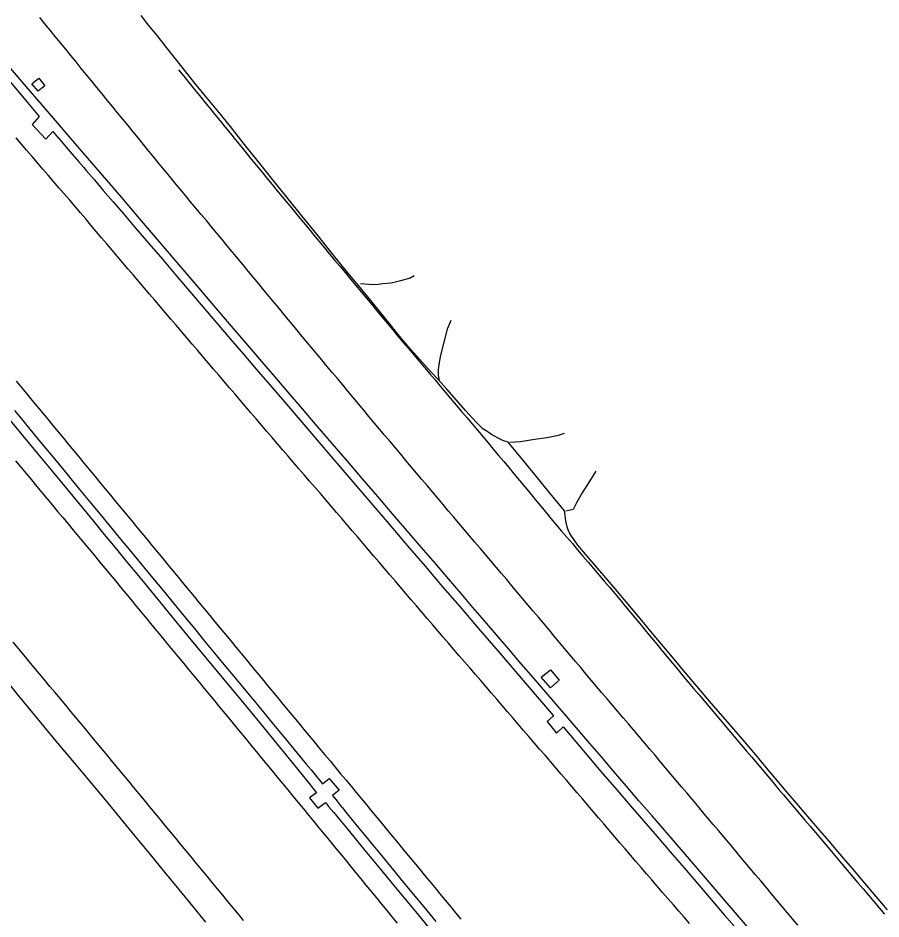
# Model space of a CAD drawing. Extents: x 1948091 to 1975253, y 787267 to 823306.
# Drawn here: x 1955555.4 to 1955818.1, y 814375 to 814649.3 of the extents above; entities that cross this region are included whole.
import ezdxf

# ---------------------------------------------------------------- set-up
doc = ezdxf.new("R2010")
doc.units = 0
doc.layers.add('RD_EX_Pavement_Markings', color=7, linetype='Continuous')
doc.layers.add('RD_EX_Road', color=7, linetype='Continuous')

msp = doc.modelspace()

# ---------------------------------------------------------------- linework, layer by layer
at = {"layer": 'RD_EX_Pavement_Markings'}
for points in [[(1955792.77, 814373.19), (1955791.16, 814375.11), (1955789.55, 814377.02), (1955787.95, 814378.94), (1955786.34, 814380.85), (1955784.73, 814382.77), (1955783.13, 814384.68), (1955781.52, 814386.6), (1955779.91, 814388.51), (1955778.31, 814390.43), (1955776.7, 814392.34), (1955775.09, 814394.26), (1955773.48, 814396.17), (1955771.87, 814398.09), (1955770.27, 814400), (1955768.66, 814401.92), (1955767.05, 814403.83), (1955765.44, 814405.74), (1955763.83, 814407.66), (1955762.22, 814409.57), (1955760.61, 814411.48), (1955759, 814413.39), (1955757.39, 814415.3), (1955755.78, 814417.21), (1955754.16, 814419.13), (1955752.55, 814421.04), (1955750.94, 814422.95), (1955749.33, 814424.86), (1955747.72, 814426.77), (1955746.1, 814428.68), (1955744.49, 814430.59), (1955742.88, 814432.5), (1955741.26, 814434.4), (1955739.64, 814436.31), (1955738.02, 814438.21), (1955736.4, 814440.12), (1955734.78, 814442.02), (1955733.16, 814443.93), (1955731.54, 814445.83), (1955729.92, 814447.74), (1955728.3, 814449.64), (1955726.7, 814451.56), (1955725.09, 814453.47), (1955723.48, 814455.39), (1955721.88, 814457.3), (1955720.27, 814459.22), (1955718.67, 814461.14), (1955717.06, 814463.05), (1955715.45, 814464.97), (1955713.85, 814466.88), (1955712.24, 814468.79), (1955710.62, 814470.7), (1955709.01, 814472.61), (1955707.39, 814474.52), (1955705.78, 814476.43), (1955704.17, 814478.34), (1955702.55, 814480.25), (1955700.94, 814482.16), (1955699.33, 814484.07), (1955697.71, 814485.98), (1955696.1, 814487.89), (1955694.48, 814489.8), (1955692.87, 814491.7), (1955691.25, 814493.61), (1955689.63, 814495.52), (1955688.02, 814497.43), (1955686.4, 814499.33), (1955684.79, 814501.24), (1955683.17, 814503.15), (1955681.56, 814505.06), (1955679.94, 814506.97), (1955678.33, 814508.88), (1955676.73, 814510.79), (1955675.12, 814512.71), (1955673.51, 814514.62), (1955671.9, 814516.54), (1955670.29, 814518.45), (1955668.68, 814520.36), (1955667.07, 814522.28), (1955665.46, 814524.19), (1955663.86, 814526.1), (1955662.25, 814528.02), (1955660.64, 814529.93), (1955659.04, 814531.85), (1955657.44, 814533.78), (1955655.84, 814535.7), (1955654.24, 814537.62), (1955652.64, 814539.54), (1955651.05, 814541.46), (1955649.45, 814543.38), (1955647.85, 814545.31), (1955646.25, 814547.23), (1955644.65, 814549.15), (1955643.05, 814551.07), (1955641.45, 814552.99), (1955639.85, 814554.91), (1955638.26, 814556.84), (1955636.66, 814558.76), (1955635.07, 814560.69), (1955633.47, 814562.61), (1955631.87, 814564.54), (1955630.28, 814566.46), (1955628.68, 814568.39), (1955627.09, 814570.31), (1955625.49, 814572.24), (1955623.9, 814574.16), (1955622.3, 814576.09), (1955620.71, 814578.01), (1955619.11, 814579.94), (1955617.52, 814581.86), (1955615.92, 814583.79), (1955614.33, 814585.71), (1955612.74, 814587.64), (1955611.14, 814589.56), (1955609.55, 814591.49), (1955607.95, 814593.42), (1955606.36, 814595.34), (1955604.77, 814597.27), (1955603.17, 814599.19), (1955601.58, 814601.12), (1955599.98, 814603.05), (1955598.39, 814604.97), (1955596.8, 814606.91), (1955595.22, 814608.84), (1955593.64, 814610.78), (1955592.06, 814612.71), (1955590.48, 814614.65), (1955588.9, 814616.59), (1955587.31, 814618.52), (1955585.73, 814620.46), (1955584.15, 814622.39), (1955582.57, 814624.33), (1955580.99, 814626.27), (1955579.41, 814628.2), (1955577.83, 814630.14), (1955576.24, 814632.07), (1955574.66, 814634.01), (1955573.08, 814635.95), (1955571.5, 814637.88), (1955569.92, 814639.82), (1955568.34, 814641.76), (1955566.76, 814643.69), (1955565.18, 814645.63), (1955563.6, 814647.57), (1955562.02, 814649.5)], [(1955604.3, 814633.53), (1955605.88, 814631.59), (1955607.46, 814629.65), (1955609.03, 814627.71), (1955610.61, 814625.78), (1955612.19, 814623.84), (1955613.76, 814621.9), (1955615.34, 814619.96), (1955616.92, 814618.02), (1955618.5, 814616.08), (1955620.07, 814614.14), (1955621.65, 814612.2), (1955623.24, 814610.27), (1955624.83, 814608.34), (1955626.41, 814606.4), (1955628, 814604.47), (1955629.59, 814602.54), (1955631.17, 814600.61), (1955632.76, 814598.67), (1955634.34, 814596.74), (1955635.93, 814594.81), (1955637.53, 814592.89), (1955639.12, 814590.96), (1955640.71, 814589.03), (1955642.3, 814587.1), (1955643.9, 814585.18), (1955645.5, 814583.26), (1955647.09, 814581.33), (1955648.69, 814579.41), (1955650.28, 814577.48), (1955651.88, 814575.56), (1955653.48, 814573.64), (1955655.07, 814571.71), (1955656.67, 814569.79), (1955658.26, 814567.86), (1955659.86, 814565.94), (1955661.46, 814564.02), (1955663.07, 814562.1), (1955664.67, 814560.18), (1955666.27, 814558.27), (1955667.88, 814556.35), (1955669.48, 814554.43), (1955671.08, 814552.51), (1955672.69, 814550.59), (1955674.29, 814548.68), (1955675.9, 814546.76), (1955677.51, 814544.85), (1955679.13, 814542.94), (1955680.74, 814541.04), (1955682.36, 814539.13), (1955683.97, 814537.22), (1955685.59, 814535.31), (1955687.2, 814533.4), (1955688.81, 814531.49), (1955690.43, 814529.58), (1955692.04, 814527.67), (1955693.65, 814525.76), (1955695.27, 814523.85), (1955696.88, 814521.94), (1955698.49, 814520.03), (1955700.1, 814518.11), (1955701.69, 814516.19), (1955703.29, 814514.27), (1955704.89, 814512.34), (1955706.49, 814510.42), (1955708.08, 814508.5), (1955709.68, 814506.57), (1955711.28, 814504.65), (1955712.87, 814502.73), (1955714.47, 814500.8), (1955716.07, 814498.88), (1955717.66, 814496.96), (1955719.28, 814495.05), (1955720.91, 814493.15), (1955722.53, 814491.25), (1955724.16, 814489.36), (1955725.78, 814487.45), (1955727.39, 814485.54), (1955729.01, 814483.64), (1955730.63, 814481.73), (1955732.24, 814479.82), (1955733.86, 814477.91), (1955735.48, 814476.01), (1955737.09, 814474.1), (1955738.7, 814472.18), (1955740.29, 814470.26), (1955741.89, 814468.33), (1955743.48, 814466.41), (1955745.08, 814464.48), (1955746.67, 814462.55), (1955748.26, 814460.63), (1955749.86, 814458.7), (1955751.45, 814456.78), (1955753.05, 814454.85), (1955754.64, 814452.92), (1955756.23, 814451), (1955757.83, 814449.07), (1955759.44, 814447.16), (1955761.05, 814445.25), (1955762.67, 814443.34), (1955764.28, 814441.43), (1955765.89, 814439.52), (1955767.51, 814437.61), (1955769.12, 814435.7), (1955770.73, 814433.8), (1955772.35, 814431.89), (1955773.96, 814429.98), (1955775.58, 814428.07), (1955777.19, 814426.16), (1955778.8, 814424.25), (1955780.42, 814422.34), (1955782.03, 814420.43), (1955783.64, 814418.52), (1955785.26, 814416.61), (1955786.87, 814414.7), (1955788.48, 814412.79), (1955790.1, 814410.88), (1955791.71, 814408.97), (1955793.33, 814407.06), (1955794.94, 814405.15), (1955796.55, 814403.24), (1955798.17, 814401.33), (1955799.78, 814399.42), (1955801.39, 814397.51), (1955803.01, 814395.61), (1955804.62, 814393.7), (1955806.24, 814391.79), (1955807.85, 814389.88), (1955809.47, 814387.97), (1955811.08, 814386.07), (1955812.7, 814384.16), (1955814.32, 814382.25), (1955815.93, 814380.34), (1955817.55, 814378.43), (1955819.16, 814376.53)], [(1955759.82, 814373.66), (1955758.19, 814375.55), (1955756.55, 814377.44), (1955754.92, 814379.33), (1955753.28, 814381.22), (1955751.65, 814383.11), (1955750.01, 814385.01), (1955748.38, 814386.9), (1955746.74, 814388.79), (1955745.11, 814390.68), (1955743.47, 814392.57), (1955741.84, 814394.46), (1955740.21, 814396.36), (1955738.58, 814398.26), (1955736.96, 814400.16), (1955735.34, 814402.06), (1955733.71, 814403.96), (1955732.09, 814405.86), (1955730.46, 814407.76), (1955728.84, 814409.66), (1955727.21, 814411.56), (1955725.59, 814413.46), (1955723.97, 814415.36), (1955722.34, 814417.26), (1955720.72, 814419.16), (1955719.09, 814421.06), (1955717.47, 814422.96), (1955715.84, 814424.86), (1955714.21, 814426.76), (1955712.58, 814428.65), (1955710.95, 814430.55), (1955709.32, 814432.44), (1955707.69, 814434.34), (1955706.06, 814436.23), (1955704.43, 814438.13), (1955702.79, 814440.02), (1955701.16, 814441.91), (1955699.53, 814443.81), (1955697.9, 814445.7), (1955696.27, 814447.6), (1955694.64, 814449.49), (1955693.01, 814451.39), (1955691.38, 814453.28), (1955689.75, 814455.18), (1955688.11, 814457.07), (1955686.48, 814458.97), (1955684.85, 814460.86), (1955683.22, 814462.75), (1955681.59, 814464.65), (1955679.96, 814466.54), (1955678.33, 814468.44), (1955676.71, 814470.34), (1955675.08, 814472.24), (1955673.46, 814474.14), (1955671.83, 814476.04), (1955670.2, 814477.94), (1955668.58, 814479.84), (1955666.95, 814481.74), (1955665.33, 814483.64), (1955663.7, 814485.54), (1955662.08, 814487.44), (1955660.45, 814489.34), (1955658.83, 814491.23), (1955657.2, 814493.13), (1955655.57, 814495.03), (1955653.95, 814496.93), (1955652.32, 814498.83), (1955650.7, 814500.73), (1955649.07, 814502.63), (1955647.45, 814504.53), (1955645.82, 814506.42), (1955644.18, 814508.32), (1955642.55, 814510.21), (1955640.92, 814512.11), (1955639.29, 814514), (1955637.66, 814515.89), (1955636.03, 814517.79), (1955634.39, 814519.68), (1955632.76, 814521.58), (1955631.14, 814523.48), (1955629.51, 814525.38), (1955627.89, 814527.28), (1955626.26, 814529.18), (1955624.64, 814531.08), (1955623.01, 814532.98), (1955621.39, 814534.88), (1955619.76, 814536.77), (1955618.14, 814538.67), (1955616.51, 814540.57), (1955614.89, 814542.47), (1955613.26, 814544.37), (1955611.64, 814546.27), (1955610.01, 814548.17), (1955608.39, 814550.07), (1955606.76, 814551.97), (1955605.13, 814553.87), (1955603.52, 814555.78), (1955601.9, 814557.68), (1955600.28, 814559.59), (1955598.66, 814561.49), (1955597.04, 814563.4), (1955595.42, 814565.3), (1955593.8, 814567.21), (1955592.19, 814569.11), (1955590.57, 814571.02), (1955588.95, 814572.92), (1955587.33, 814574.83), (1955585.71, 814576.74), (1955584.09, 814578.64), (1955582.48, 814580.55), (1955580.86, 814582.45), (1955579.24, 814584.36), (1955577.62, 814586.26), (1955576, 814588.17), (1955574.38, 814590.07), (1955572.76, 814591.98), (1955571.13, 814593.87), (1955569.5, 814595.76), (1955567.87, 814597.66), (1955566.24, 814599.55), (1955564.6, 814601.45), (1955562.97, 814603.34), (1955561.34, 814605.24), (1955559.71, 814607.13), (1955558.08, 814609.02), (1955556.45, 814610.92), (1955554.82, 814612.81)], [(1955554.88, 814538.77), (1955556.47, 814536.84), (1955558.06, 814534.92), (1955559.65, 814532.99), (1955561.24, 814531.06), (1955562.84, 814529.13), (1955564.43, 814527.21), (1955566.02, 814525.28), (1955567.61, 814523.35), (1955569.2, 814521.42), (1955570.8, 814519.5), (1955572.39, 814517.57), (1955573.98, 814515.64), (1955575.57, 814513.71), (1955577.16, 814511.79), (1955578.76, 814509.86), (1955580.35, 814507.93), (1955581.94, 814506), (1955583.53, 814504.08), (1955585.12, 814502.15), (1955586.72, 814500.22), (1955588.31, 814498.29), (1955589.9, 814496.37), (1955591.49, 814494.44), (1955593.08, 814492.51), (1955594.68, 814490.58), (1955596.27, 814488.66), (1955597.86, 814486.73), (1955599.45, 814484.8), (1955601.04, 814482.87), (1955602.64, 814480.95), (1955604.23, 814479.02), (1955605.82, 814477.09), (1955607.41, 814475.16), (1955609, 814473.24), (1955610.6, 814471.31), (1955612.19, 814469.38), (1955613.78, 814467.45), (1955615.37, 814465.52), (1955616.96, 814463.6), (1955618.56, 814461.67), (1955620.15, 814459.74), (1955621.74, 814457.81), (1955623.33, 814455.89), (1955624.93, 814453.96), (1955626.52, 814452.03), (1955628.11, 814450.11), (1955629.7, 814448.18), (1955631.3, 814446.25), (1955632.89, 814444.33), (1955634.48, 814442.4), (1955636.07, 814440.47), (1955637.67, 814438.54), (1955639.26, 814436.62), (1955640.85, 814434.69), (1955642.44, 814432.76), (1955644.04, 814430.84), (1955645.63, 814428.91), (1955647.22, 814426.98), (1955648.81, 814425.05), (1955650.41, 814423.13), (1955652, 814421.2), (1955653.59, 814419.27), (1955655.18, 814417.35), (1955656.78, 814415.42), (1955658.37, 814413.49), (1955659.96, 814411.56), (1955661.55, 814409.64), (1955663.15, 814407.71), (1955664.74, 814405.78), (1955666.33, 814403.86), (1955667.93, 814401.93), (1955669.52, 814400), (1955671.11, 814398.07), (1955672.7, 814396.15), (1955674.3, 814394.22), (1955675.89, 814392.29), (1955677.48, 814390.37), (1955679.07, 814388.44), (1955680.67, 814386.51), (1955682.26, 814384.59), (1955683.85, 814382.66), (1955685.44, 814380.73), (1955687.04, 814378.8), (1955688.63, 814376.88), (1955690.22, 814374.95)], [(1955554.67, 814514.52), (1955556.26, 814512.6), (1955557.86, 814510.67), (1955559.46, 814508.75), (1955561.06, 814506.83), (1955562.66, 814504.91), (1955564.25, 814502.98), (1955565.85, 814501.06), (1955567.45, 814499.14), (1955569.05, 814497.22), (1955570.65, 814495.29), (1955572.24, 814493.37), (1955573.84, 814491.45), (1955575.44, 814489.52), (1955577.04, 814487.6), (1955578.64, 814485.68), (1955580.23, 814483.76), (1955581.83, 814481.83), (1955583.43, 814479.91), (1955585.03, 814477.99), (1955586.63, 814476.07), (1955588.22, 814474.14), (1955589.82, 814472.22), (1955591.41, 814470.29), (1955593, 814468.36), (1955594.59, 814466.44), (1955596.19, 814464.51), (1955597.78, 814462.58), (1955599.37, 814460.65), (1955600.96, 814458.73), (1955602.55, 814456.8), (1955604.15, 814454.87), (1955605.74, 814452.94), (1955607.33, 814451.02), (1955608.92, 814449.09), (1955610.51, 814447.16), (1955612.11, 814445.23), (1955613.7, 814443.31), (1955615.29, 814441.38), (1955616.88, 814439.45), (1955618.47, 814437.52), (1955620.05, 814435.58), (1955621.64, 814433.65), (1955623.23, 814431.72), (1955624.81, 814429.79), (1955626.4, 814427.86), (1955627.99, 814425.93), (1955629.57, 814423.99), (1955631.16, 814422.06), (1955632.75, 814420.13), (1955634.34, 814418.2), (1955635.92, 814416.27), (1955637.51, 814414.34), (1955639.1, 814412.4), (1955640.68, 814410.47), (1955642.27, 814408.54), (1955643.86, 814406.61), (1955645.45, 814404.68), (1955647.03, 814402.75), (1955648.62, 814400.81), (1955650.21, 814398.88), (1955651.79, 814396.95), (1955653.38, 814395.02), (1955654.97, 814393.09), (1955656.55, 814391.16), (1955658.14, 814389.22), (1955659.73, 814387.29), (1955661.32, 814385.36), (1955662.9, 814383.43), (1955664.49, 814381.5), (1955666.08, 814379.57), (1955667.66, 814377.63), (1955669.25, 814375.7), (1955670.84, 814373.77)], [(1955624.08, 814374.58), (1955622.49, 814376.51), (1955620.9, 814378.44), (1955619.31, 814380.37), (1955617.72, 814382.3), (1955616.13, 814384.23), (1955614.54, 814386.16), (1955612.95, 814388.09), (1955611.36, 814390.02), (1955609.77, 814391.95), (1955608.18, 814393.88), (1955606.59, 814395.81), (1955605, 814397.74), (1955603.41, 814399.67), (1955601.82, 814401.6), (1955600.24, 814403.53), (1955598.65, 814405.46), (1955597.06, 814407.38), (1955595.47, 814409.31), (1955593.88, 814411.24), (1955592.29, 814413.17), (1955590.7, 814415.1), (1955589.11, 814417.03), (1955587.51, 814418.96), (1955585.91, 814420.88), (1955584.31, 814422.8), (1955582.72, 814424.72), (1955581.12, 814426.64), (1955579.52, 814428.57), (1955577.92, 814430.49), (1955576.32, 814432.41), (1955574.72, 814434.33), (1955573.12, 814436.25), (1955571.52, 814438.17), (1955569.92, 814440.1), (1955568.32, 814442.02), (1955566.73, 814443.94), (1955565.13, 814445.86), (1955563.53, 814447.78), (1955561.93, 814449.71), (1955560.33, 814451.63), (1955558.73, 814453.55), (1955557.13, 814455.47), (1955555.54, 814457.4), (1955553.94, 814459.32)]]:
    msp.add_lwpolyline(points, dxfattribs=at)
at = {"layer": 'RD_EX_Road'}
for points in [[(1955820.15, 814377.81), (1955816.57, 814382.02), (1955812.63, 814386.68), (1955809.53, 814390.3), (1955807.3, 814392.87), (1955804.94, 814395.6), (1955802.3, 814398.69), (1955799.48, 814401.97), (1955796.46, 814405.49), (1955793, 814409.54), (1955789.23, 814413.98), (1955786.01, 814417.82), (1955783.29, 814421.09), (1955779.98, 814425.04), (1955775.93, 814429.8), (1955771.41, 814435.04), (1955766.56, 814440.61), (1955762.03, 814445.88), (1955757.99, 814450.7), (1955754.64, 814454.69), (1955751.87, 814458.01), (1955748.61, 814461.92), (1955744.8, 814466.49), (1955741.02, 814471.01), (1955737.29, 814475.43), (1955733.12, 814480.33), (1955728.71, 814485.48), (1955725.86, 814488.89), (1955724.67, 814490.47), (1955723.89, 814491.62), (1955723.32, 814492.6), (1955722.89, 814493.53), (1955722.58, 814494.46), (1955722.36, 814495.37), (1955722.21, 814496.27), (1955722.09, 814497.08), (1955721.97, 814497.84), (1955721.83, 814498.74), (1955721.75, 814499.26), (1955717.03, 814505.1), (1955713.11, 814509.88), (1955709.88, 814513.81), (1955707.05, 814517.22), (1955704.61, 814520.16), (1955703.02, 814520.75), (1955701.63, 814521.4), (1955700.48, 814522.02), (1955699.6, 814522.52), (1955698.81, 814523.01), (1955697.9, 814523.61), (1955696.96, 814524.29), (1955696.08, 814525.06), (1955695.04, 814526.11), (1955693.63, 814527.64), (1955691.66, 814529.86), (1955688.93, 814532.98), (1955685.99, 814536.32), (1955683.38, 814539.18), (1955681.18, 814541.54), (1955679.46, 814543.39), (1955677.6, 814545.44), (1955674.99, 814548.39), (1955671.53, 814552.47), (1955667.14, 814557.94), (1955662.82, 814563.35), (1955659.57, 814567.28), (1955656.82, 814570.56), (1955653.97, 814574.02), (1955650.61, 814578.16), (1955646.35, 814583.48), (1955641.81, 814589.14), (1955637.65, 814594.32), (1955633.41, 814599.58), (1955628.65, 814605.52), (1955623.99, 814611.35), (1955620.06, 814616.28), (1955616.52, 814620.68), (1955613.03, 814624.9), (1955609.66, 814628.98), (1955606.49, 814632.94), (1955603.49, 814636.77), (1955600.6, 814640.41), (1955597.82, 814643.89), (1955595.16, 814647.21), (1955592.85, 814650.1)], [(1955781.33, 814368.16), (1955775.08, 814375.48), (1955768.91, 814382.71), (1955763.5, 814389.02), (1955758.62, 814394.64), (1955752.29, 814401.95), (1955748.46, 814406.39), (1955744.45, 814411.04), (1955740.54, 814415.59), (1955736.73, 814420.03), (1955733.02, 814424.37), (1955729.53, 814428.46), (1955723.53, 814435.45), (1955718.51, 814441.29), (1955712.31, 814448.49), (1955708.63, 814452.76), (1955704.8, 814457.21), (1955701.07, 814461.55), (1955697.43, 814465.78), (1955693.89, 814469.91), (1955690.29, 814474.11), (1955686.49, 814478.54), (1955682.48, 814483.22), (1955678.27, 814488.13), (1955673.91, 814493.21), (1955669.46, 814498.39), (1955664.93, 814503.66), (1955660.3, 814509.03), (1955655.66, 814514.43), (1955651.06, 814519.79), (1955646.51, 814525.1), (1955642, 814530.36), (1955637.64, 814535.46), (1955633.53, 814540.26), (1955629.67, 814544.76), (1955626.04, 814548.97), (1955619.79, 814556.24), (1955615.03, 814561.84), (1955610.54, 814567.13), (1955605.09, 814573.48), (1955599.11, 814580.45), (1955593.02, 814587.6), (1955586.98, 814594.68), (1955581.17, 814601.45), (1955574.74, 814608.91), (1955570.98, 814613.29), (1955566.85, 814618.09), (1955562.46, 814623.21), (1955557.9, 814628.53), (1955553.16, 814634.06)], [(1955552.52, 814630.47), (1955558.31, 814623.6), (1955561.88, 814619.31), (1955559.74, 814616.92), (1955563.83, 814612.42), (1955565.97, 814614.82), (1955567.14, 814613.45), (1955568.52, 814611.84), (1955570.1, 814609.99), (1955571.89, 814607.9), (1955573.9, 814605.54), (1955575.41, 814603.79), (1955576.15, 814602.92), (1955578.64, 814600.02), (1955581.36, 814596.85), (1955584.36, 814593.36), (1955587.67, 814589.5), (1955591.3, 814585.27), (1955595.24, 814580.67), (1955599.35, 814575.88), (1955603.47, 814571.06), (1955607.62, 814566.2), (1955611.79, 814561.32), (1955615.93, 814556.46), (1955620, 814551.7), (1955624.01, 814547.02), (1955627.95, 814542.43), (1955632.03, 814537.67), (1955636.48, 814532.48), (1955641.29, 814526.87), (1955646.46, 814520.83), (1955651.84, 814514.54), (1955657.29, 814508.17), (1955662.8, 814501.74), (1955668.37, 814495.23), (1955673.91, 814488.75), (1955679.35, 814482.41), (1955684.67, 814476.2), (1955689.87, 814470.13), (1955695.52, 814463.55), (1955702.16, 814455.82), (1955709.8, 814446.95), (1955718.43, 814436.92), (1955716.53, 814435.11), (1955719.38, 814431.61), (1955721.4, 814433.5), (1955727.44, 814426.34), (1955732.87, 814419.95), (1955737.69, 814414.32), (1955741.89, 814409.46), (1955745.84, 814404.92), (1955749.86, 814400.26), (1955753.98, 814395.49), (1955758.18, 814390.6), (1955762.37, 814385.71), (1955766.45, 814380.95), (1955770.43, 814376.33), (1955774.3, 814371.83)], [(1955676.01, 814570.86), (1955674.77, 814570.16), (1955671.89, 814569.32), (1955668.99, 814568.56), (1955666.44, 814568.4), (1955664.31, 814568.13), (1955662.17, 814568.18), (1955659.66, 814568.37)], [(1955687.14, 814557.29), (1955686.07, 814554.61), (1955684.9, 814550.25), (1955683.98, 814546.66), (1955683.58, 814544.43), (1955683.35, 814542.26), (1955683.36, 814540.42), (1955683.65, 814539.3)], [(1955554.34, 814529.88), (1955555.95, 814527.9), (1955558.63, 814524.62), (1955561.67, 814520.94), (1955564.86, 814517.07), (1955568, 814513.26), (1955571.09, 814509.51), (1955574.12, 814505.82), (1955577.16, 814502.13), (1955580.26, 814498.38), (1955583.41, 814494.56), (1955586.63, 814490.68), (1955589.86, 814486.77), (1955593.1, 814482.85), (1955596.32, 814478.94), (1955599.54, 814475.03), (1955602.74, 814471.14), (1955605.92, 814467.28), (1955609.08, 814463.45), (1955612.21, 814459.64), (1955615.25, 814455.97), (1955618.11, 814452.51), (1955620.79, 814449.27), (1955623.29, 814446.26), (1955625.76, 814443.29), (1955628.32, 814440.2), (1955630.97, 814436.98), (1955633.72, 814433.64), (1955636.32, 814430.47), (1955638.53, 814427.77), (1955640.36, 814425.55), (1955641.79, 814423.8), (1955643.11, 814422.2), (1955644.61, 814420.39), (1955646.28, 814418.4), (1955648.12, 814416.21), (1955650.08, 814417.83), (1955653.17, 814414.27), (1955651.13, 814412.67), (1955652.54, 814410.88), (1955653.82, 814409.28), (1955654.05, 814408.99), (1955655.65, 814407), (1955657.34, 814404.92), (1955659.19, 814402.66), (1955661.26, 814400.14), (1955663.54, 814397.38), (1955666.03, 814394.35), (1955668.78, 814391.01), (1955671.85, 814387.3), (1955675.22, 814383.22), (1955678.9, 814378.75), (1955682.56, 814374.31)], [(1955553.04, 814526.78), (1955556.83, 814522.16), (1955561.2, 814516.88), (1955566.32, 814510.73), (1955572.09, 814503.79), (1955578.38, 814496.11), (1955581.66, 814492.1), (1955584.95, 814488.08), (1955588.25, 814484.07), (1955591.55, 814480.07), (1955594.82, 814476.11), (1955601.13, 814468.44), (1955607.12, 814461.17), (1955612.56, 814454.58), (1955617.54, 814448.58), (1955622.7, 814442.36), (1955627.99, 814435.95), (1955632.51, 814430.46), (1955636.16, 814425.99), (1955639.26, 814422.2), (1955641.93, 814418.9), (1955644.04, 814416.27), (1955646.29, 814413.45), (1955644.14, 814411.88), (1955646.7, 814408.72), (1955649.01, 814410.46), (1955649.97, 814409.31), (1955651.52, 814407.47), (1955652.88, 814405.86), (1955655.89, 814402.21), (1955660.61, 814396.43), (1955665.63, 814390.33), (1955670.77, 814384.12), (1955676.42, 814377.27), (1955682.33, 814370.1)], [(1955705.09, 814520.21), (1955708.39, 814520.43), (1955712.05, 814520.97), (1955716.4, 814521.64), (1955719.95, 814522.29), (1955721.79, 814522.94)], [(1955731.28, 814511.33), (1955729.81, 814508.92), (1955727.11, 814504.76), (1955725.41, 814501.69), (1955724.41, 814499.68), (1955722.15, 814499.19)], [(1955612.61, 814374.07), (1955608.64, 814378.9), (1955604.43, 814384.03), (1955600.12, 814389.28), (1955595.71, 814394.66), (1955591.2, 814400.15), (1955586.63, 814405.72), (1955582.01, 814411.3), (1955577.34, 814416.91), (1955572.62, 814422.53), (1955567.57, 814428.57), (1955561.89, 814435.42), (1955555.58, 814443.09), (1955548.65, 814451.57)]]:
    msp.add_lwpolyline(points, dxfattribs=at)
for points in [[(1955561.53, 814627.05), (1955559.57, 814629.27), (1955561.69, 814631.01), (1955563.6, 814628.64)], [(1955720.2, 814447.77), (1955717.5, 814445.45), (1955714.65, 814448.61), (1955717.48, 814450.92)]]:
    msp.add_lwpolyline(points, close=True, dxfattribs=at)

doc.saveas('drawing.dxf')
